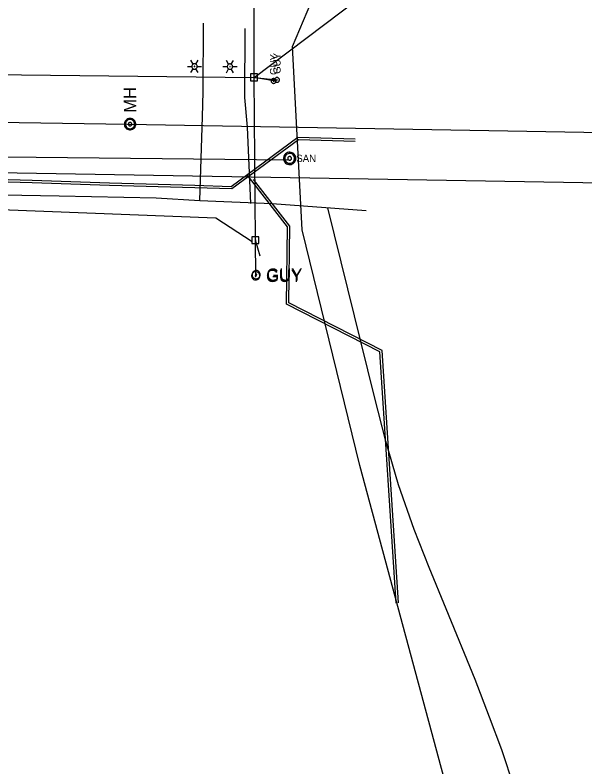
# Model space of a CAD drawing. Extents: x 596028 to 606371, y 330010 to 403088.
# Drawn here: x 604142 to 604446.4, y 337694 to 338096 of the extents above; entities that cross this region are included whole.
import ezdxf

# ---------------------------------------------------------------- set-up
doc = ezdxf.new("R2010")
doc.units = 0
for name, color, linetype in [('E_LTG', 7, 'Continuous'), ('E_UTL_EGuyWire', 7, 'Continuous'), ('E_UTL_EPowerPole', 7, 'Continuous'), ('E_UTL_FO_UG_QWEST', 7, 'Continuous'), ('E_UTL_G_UG', 7, 'Continuous'), ('E_UTL_Overhead', 7, 'Continuous'), ('E_UTL_SAN', 7, 'Continuous'), ('E_UTL_SAN_MH', 7, 'Continuous'), ('E_UTL_SAN_UG', 7, 'Continuous'), ('E_UTL_SAN_UG_MMSD', 7, 'Continuous'), ('E_UTL_T_UG', 7, 'Continuous')]:
    doc.layers.add(name, color=color, linetype=linetype)

# ---------------------------------------------------------------- blocks, each defined once
blk = doc.blocks.new('ACAD_PROXY_ENTITY_22')
at = {"layer": 'E_UTL_EGuyWire'}
for points in [[(1843181.2, 1030365.9), (1843181, 1030367.2), (1843180.7, 1030368.4), (1843180.1, 1030369.6), (1843179.3, 1030370.6), (1843178.3, 1030371.4), (1843177.2, 1030372), (1843176, 1030372.5), (1843174.8, 1030372.6), (1843173.5, 1030372.6), (1843172.3, 1030372.3), (1843171.1, 1030371.8), (1843170.1, 1030371), (1843169.2, 1030370.1), (1843168.5, 1030369), (1843168, 1030367.8), (1843167.8, 1030366.6), (1843167.8, 1030365.3), (1843168, 1030364.1), (1843168.5, 1030362.9), (1843169.2, 1030361.8), (1843170.1, 1030360.9), (1843171.1, 1030360.1), (1843172.3, 1030359.6), (1843173.5, 1030359.3), (1843174.8, 1030359.2), (1843176, 1030359.4), (1843177.2, 1030359.8), (1843178.3, 1030360.5), (1843179.3, 1030361.3), (1843180.1, 1030362.3), (1843180.7, 1030363.5), (1843181, 1030364.7), (1843181.2, 1030365.9)], [(1843175.3, 1030365.9), (1843175.3, 1030366.1), (1843175.2, 1030366.3), (1843175.2, 1030366.4), (1843175.1, 1030366.5), (1843174.9, 1030366.6), (1843174.8, 1030366.7), (1843174.7, 1030366.8), (1843174.5, 1030366.8), (1843174.3, 1030366.8), (1843174.2, 1030366.7), (1843174, 1030366.7), (1843173.9, 1030366.6), (1843173.8, 1030366.5), (1843173.7, 1030366.3), (1843173.7, 1030366.2), (1843173.6, 1030366), (1843173.6, 1030365.9), (1843173.7, 1030365.7), (1843173.7, 1030365.6), (1843173.8, 1030365.4), (1843173.9, 1030365.3), (1843174, 1030365.2), (1843174.2, 1030365.2), (1843174.3, 1030365.1), (1843174.5, 1030365.1), (1843174.7, 1030365.1), (1843174.8, 1030365.2), (1843174.9, 1030365.3), (1843175.1, 1030365.4), (1843175.2, 1030365.5), (1843175.2, 1030365.6), (1843175.3, 1030365.8), (1843175.3, 1030365.9)]]:
    blk.add_lwpolyline(points, dxfattribs=at)
blk.add_text('GUY', height=20.12, dxfattribs=at).set_placement((1843191.2, 1030355.9))
blk = doc.blocks.new('ACAD_PROXY_ENTITY_20')
at = {"layer": 'E_UTL_SAN'}
for points in [[(1843060.2, 1030211.2), (1843061.3, 1030212.6), (1843062.2, 1030214.1), (1843062.7, 1030215.8), (1843062.9, 1030217.6), (1843062.8, 1030219.4), (1843062.4, 1030221.1), (1843061.6, 1030222.7), (1843060.5, 1030224.1), (1843059.2, 1030225.3), (1843057.7, 1030226.2), (1843056, 1030226.8), (1843054.3, 1030227.1), (1843052.5, 1030227.1), (1843050.8, 1030226.7), (1843049.2, 1030226), (1843047.7, 1030225), (1843046.5, 1030223.7), (1843045.5, 1030222.3), (1843044.8, 1030220.6), (1843044.4, 1030218.9), (1843044.3, 1030217.1), (1843044.6, 1030215.4), (1843045.3, 1030213.7), (1843046.2, 1030212.2), (1843047.4, 1030210.9), (1843048.8, 1030209.9), (1843050.4, 1030209.1), (1843052.1, 1030208.6), (1843053.9, 1030208.5), (1843055.6, 1030208.7), (1843057.3, 1030209.3), (1843058.9, 1030210.1), (1843060.2, 1030211.2)], [(1843058.9, 1030212.5), (1843059.8, 1030213.6), (1843060.5, 1030214.9), (1843060.9, 1030216.2), (1843061.1, 1030217.6), (1843061, 1030219), (1843060.6, 1030220.4), (1843060, 1030221.7), (1843059.1, 1030222.8), (1843058.1, 1030223.8), (1843056.9, 1030224.5), (1843055.6, 1030225), (1843054.2, 1030225.2), (1843052.8, 1030225.2), (1843051.4, 1030224.9), (1843050.1, 1030224.4), (1843048.9, 1030223.6), (1843047.9, 1030222.6), (1843047.1, 1030221.4), (1843046.5, 1030220.1), (1843046.2, 1030218.7), (1843046.2, 1030217.3), (1843046.4, 1030215.9), (1843046.9, 1030214.6), (1843047.7, 1030213.3), (1843048.6, 1030212.3), (1843049.8, 1030211.5), (1843051, 1030210.8), (1843052.4, 1030210.5), (1843053.8, 1030210.4), (1843055.2, 1030210.5), (1843056.6, 1030211), (1843057.8, 1030211.6), (1843058.9, 1030212.5)], [(1843055.6, 1030215.8), (1843056, 1030216.2), (1843056.2, 1030216.7), (1843056.4, 1030217.2), (1843056.4, 1030217.7), (1843056.4, 1030218.3), (1843056.3, 1030218.8), (1843056, 1030219.3), (1843055.7, 1030219.7), (1843055.3, 1030220), (1843054.9, 1030220.3), (1843054.4, 1030220.5), (1843053.8, 1030220.6), (1843053.3, 1030220.6), (1843052.8, 1030220.5), (1843052.3, 1030220.3), (1843051.9, 1030220), (1843051.5, 1030219.6), (1843051.2, 1030219.2), (1843051, 1030218.7), (1843050.9, 1030218.1), (1843050.8, 1030217.6), (1843050.9, 1030217.1), (1843051.1, 1030216.6), (1843051.4, 1030216.1), (1843051.8, 1030215.7), (1843052.2, 1030215.4), (1843052.7, 1030215.2), (1843053.2, 1030215.1), (1843053.7, 1030215), (1843054.2, 1030215.1), (1843054.7, 1030215.2), (1843055.2, 1030215.5), (1843055.6, 1030215.8)]]:
    blk.add_lwpolyline(points, dxfattribs=at)
blk.add_text('MH', height=20.12, rotation=315, dxfattribs=at).set_placement((1843059.7, 1030197.5))

msp = doc.modelspace()

# ---------------------------------------------------------------- linework, layer by layer
at = {"layer": 'E_LTG'}
for points in [[(604237.1, 338069.72), (604235.91, 338071.78)], [(604238.53, 338069.72), (604239.72, 338071.78)], [(604256.03, 338069.63), (604254.84, 338071.7)], [(604257.46, 338069.63), (604258.65, 338071.7)], [(604234, 338068.48), (604236.38, 338068.48)], [(604235.91, 338065.18), (604237.1, 338067.25)], [(604239.24, 338068.48), (604239.22, 338068.75), (604239.14, 338069.01), (604239.01, 338069.26), (604238.85, 338069.47), (604238.64, 338069.65), (604238.41, 338069.78), (604238.15, 338069.87), (604237.88, 338069.91), (604237.61, 338069.9), (604237.34, 338069.83), (604237.1, 338069.72), (604236.88, 338069.56), (604236.69, 338069.37), (604236.54, 338069.14), (604236.44, 338068.89), (604236.39, 338068.62), (604236.39, 338068.35), (604236.44, 338068.08), (604236.54, 338067.83), (604236.69, 338067.6), (604236.88, 338067.4), (604237.1, 338067.25), (604237.34, 338067.13), (604237.61, 338067.07), (604237.88, 338067.06), (604238.15, 338067.09), (604238.41, 338067.18), (604238.64, 338067.32), (604238.85, 338067.5), (604239.01, 338067.71), (604239.14, 338067.95), (604239.22, 338068.21), (604239.24, 338068.48)], [(604239.24, 338068.48), (604239.22, 338068.75), (604239.14, 338069.01), (604239.01, 338069.26), (604238.85, 338069.47), (604238.64, 338069.65), (604238.41, 338069.78), (604238.15, 338069.87), (604237.88, 338069.91), (604237.61, 338069.9), (604237.34, 338069.83), (604237.1, 338069.72), (604236.88, 338069.56), (604236.69, 338069.37), (604236.54, 338069.14), (604236.44, 338068.89), (604236.39, 338068.62), (604236.39, 338068.35), (604236.44, 338068.08), (604236.54, 338067.83), (604236.69, 338067.6), (604236.88, 338067.4), (604237.1, 338067.25), (604237.34, 338067.13), (604237.61, 338067.07), (604237.88, 338067.06), (604238.15, 338067.09), (604238.41, 338067.18), (604238.64, 338067.32), (604238.85, 338067.5), (604239.01, 338067.71), (604239.14, 338067.95), (604239.22, 338068.21), (604239.24, 338068.48)], [(604239.24, 338068.48), (604239.22, 338068.75), (604239.14, 338069.01), (604239.01, 338069.26), (604238.85, 338069.47), (604238.64, 338069.65), (604238.41, 338069.78), (604238.15, 338069.87), (604237.88, 338069.91), (604237.61, 338069.9), (604237.34, 338069.83), (604237.1, 338069.72), (604236.88, 338069.56), (604236.69, 338069.37), (604236.54, 338069.14), (604236.44, 338068.89), (604236.39, 338068.62), (604236.39, 338068.35), (604236.44, 338068.08), (604236.54, 338067.83), (604236.69, 338067.6), (604236.88, 338067.4), (604237.1, 338067.25), (604237.34, 338067.13), (604237.61, 338067.07), (604237.88, 338067.06), (604238.15, 338067.09), (604238.41, 338067.18), (604238.64, 338067.32), (604238.85, 338067.5), (604239.01, 338067.71), (604239.14, 338067.95), (604239.22, 338068.21), (604239.24, 338068.48)], [(604237.93, 338068.48), (604237.93, 338068.51), (604237.92, 338068.53), (604237.91, 338068.55), (604237.9, 338068.57), (604237.88, 338068.58), (604237.86, 338068.59), (604237.84, 338068.6), (604237.82, 338068.6), (604237.8, 338068.6), (604237.77, 338068.6), (604237.75, 338068.59), (604237.73, 338068.57), (604237.72, 338068.56), (604237.71, 338068.54), (604237.7, 338068.52), (604237.69, 338068.49), (604237.69, 338068.47), (604237.7, 338068.45), (604237.71, 338068.43), (604237.72, 338068.41), (604237.73, 338068.39), (604237.75, 338068.38), (604237.77, 338068.37), (604237.8, 338068.37), (604237.82, 338068.36), (604237.84, 338068.37), (604237.86, 338068.37), (604237.88, 338068.39), (604237.9, 338068.4), (604237.91, 338068.42), (604237.92, 338068.44), (604237.93, 338068.46), (604237.93, 338068.48)], [(604239.72, 338065.18), (604238.53, 338067.25)], [(604239.24, 338068.48), (604241.62, 338068.48)], [(604252.93, 338068.4), (604255.31, 338068.4)], [(604254.84, 338065.1), (604256.03, 338067.16)], [(604258.17, 338068.4), (604258.15, 338068.67), (604258.07, 338068.93), (604257.95, 338069.17), (604257.78, 338069.38), (604257.57, 338069.56), (604257.34, 338069.7), (604257.08, 338069.78), (604256.81, 338069.82), (604256.54, 338069.81), (604256.28, 338069.75), (604256.03, 338069.63), (604255.81, 338069.48), (604255.62, 338069.28), (604255.47, 338069.05), (604255.37, 338068.8), (604255.32, 338068.53), (604255.32, 338068.26), (604255.37, 338067.99), (604255.47, 338067.74), (604255.62, 338067.51), (604255.81, 338067.32), (604256.03, 338067.16), (604256.28, 338067.05), (604256.54, 338066.98), (604256.81, 338066.97), (604257.08, 338067.01), (604257.34, 338067.1), (604257.57, 338067.23), (604257.78, 338067.41), (604257.95, 338067.62), (604258.07, 338067.86), (604258.15, 338068.13), (604258.17, 338068.4)], [(604258.17, 338068.4), (604258.15, 338068.67), (604258.07, 338068.93), (604257.95, 338069.17), (604257.78, 338069.38), (604257.57, 338069.56), (604257.34, 338069.7), (604257.08, 338069.78), (604256.81, 338069.82), (604256.54, 338069.81), (604256.28, 338069.75), (604256.03, 338069.63), (604255.81, 338069.48), (604255.62, 338069.28), (604255.47, 338069.05), (604255.37, 338068.8), (604255.32, 338068.53), (604255.32, 338068.26), (604255.37, 338067.99), (604255.47, 338067.74), (604255.62, 338067.51), (604255.81, 338067.32), (604256.03, 338067.16), (604256.28, 338067.05), (604256.54, 338066.98), (604256.81, 338066.97), (604257.08, 338067.01), (604257.34, 338067.1), (604257.57, 338067.23), (604257.78, 338067.41), (604257.95, 338067.62), (604258.07, 338067.86), (604258.15, 338068.13), (604258.17, 338068.4)], [(604258.17, 338068.4), (604258.15, 338068.67), (604258.07, 338068.93), (604257.95, 338069.17), (604257.78, 338069.38), (604257.57, 338069.56), (604257.34, 338069.7), (604257.08, 338069.78), (604256.81, 338069.82), (604256.54, 338069.81), (604256.28, 338069.75), (604256.03, 338069.63), (604255.81, 338069.48), (604255.62, 338069.28), (604255.47, 338069.05), (604255.37, 338068.8), (604255.32, 338068.53), (604255.32, 338068.26), (604255.37, 338067.99), (604255.47, 338067.74), (604255.62, 338067.51), (604255.81, 338067.32), (604256.03, 338067.16), (604256.28, 338067.05), (604256.54, 338066.98), (604256.81, 338066.97), (604257.08, 338067.01), (604257.34, 338067.1), (604257.57, 338067.23), (604257.78, 338067.41), (604257.95, 338067.62), (604258.07, 338067.86), (604258.15, 338068.13), (604258.17, 338068.4)], [(604256.86, 338068.4), (604256.86, 338068.42), (604256.85, 338068.44), (604256.84, 338068.46), (604256.83, 338068.48), (604256.81, 338068.49), (604256.79, 338068.5), (604256.77, 338068.51), (604256.75, 338068.51), (604256.73, 338068.51), (604256.7, 338068.51), (604256.68, 338068.5), (604256.67, 338068.49), (604256.65, 338068.47), (604256.64, 338068.45), (604256.63, 338068.43), (604256.62, 338068.41), (604256.62, 338068.38), (604256.63, 338068.36), (604256.64, 338068.34), (604256.65, 338068.32), (604256.67, 338068.31), (604256.68, 338068.29), (604256.7, 338068.28), (604256.73, 338068.28), (604256.75, 338068.28), (604256.77, 338068.28), (604256.79, 338068.29), (604256.81, 338068.3), (604256.83, 338068.31), (604256.84, 338068.33), (604256.85, 338068.35), (604256.86, 338068.37), (604256.86, 338068.4)], [(604258.65, 338065.1), (604257.46, 338067.16)], [(604258.17, 338068.4), (604260.55, 338068.4)]]:
    msp.add_lwpolyline(points, dxfattribs=at)
at = {"layer": 'E_UTL_EGuyWire'}
for p, q in [((604269.62, 338062.62), (604281.88, 338061.33)), ((604280.06, 338060.74), (604269.62, 338062.62)), ((604270.5, 337956.55), (604270.38, 337975.62))]:
    msp.add_line(p, q, dxfattribs=at)
for points in [[(604280.06, 338062.02), (604279.81, 338062), (604279.58, 338061.93), (604279.36, 338061.82), (604279.17, 338061.66), (604279.01, 338061.48), (604278.89, 338061.27), (604278.81, 338061.04), (604278.78, 338060.8), (604278.79, 338060.55), (604278.84, 338060.32), (604278.95, 338060.09), (604279.09, 338059.9), (604279.26, 338059.73), (604279.47, 338059.6), (604279.7, 338059.5), (604279.94, 338059.46), (604280.18, 338059.46), (604280.42, 338059.5), (604280.65, 338059.6), (604280.85, 338059.73), (604281.03, 338059.9), (604281.17, 338060.09), (604281.27, 338060.32), (604281.33, 338060.55), (604281.34, 338060.8), (604281.3, 338061.04), (604281.22, 338061.27), (604281.1, 338061.48), (604280.94, 338061.66), (604280.75, 338061.82), (604280.53, 338061.93), (604280.3, 338062), (604280.06, 338062.02)], [(604280.06, 338060.9), (604280.03, 338060.89), (604280, 338060.88), (604279.97, 338060.87), (604279.95, 338060.85), (604279.93, 338060.83), (604279.91, 338060.8), (604279.9, 338060.77), (604279.9, 338060.74), (604279.9, 338060.71), (604279.91, 338060.68), (604279.92, 338060.66), (604279.94, 338060.63), (604279.96, 338060.61), (604279.98, 338060.59), (604280.01, 338060.58), (604280.04, 338060.58), (604280.07, 338060.58), (604280.1, 338060.58), (604280.13, 338060.59), (604280.16, 338060.61), (604280.18, 338060.63), (604280.2, 338060.66), (604280.21, 338060.68), (604280.22, 338060.71), (604280.22, 338060.74), (604280.21, 338060.77), (604280.2, 338060.8), (604280.19, 338060.83), (604280.17, 338060.85), (604280.14, 338060.87), (604280.12, 338060.88), (604280.09, 338060.89), (604280.06, 338060.9)], [(604281.88, 338062.61), (604281.64, 338062.59), (604281.4, 338062.52), (604281.18, 338062.4), (604280.99, 338062.25), (604280.83, 338062.07), (604280.71, 338061.86), (604280.63, 338061.63), (604280.6, 338061.39), (604280.61, 338061.14), (604280.67, 338060.91), (604280.77, 338060.68), (604280.91, 338060.48), (604281.08, 338060.32), (604281.29, 338060.18), (604281.52, 338060.09), (604281.76, 338060.05), (604282, 338060.05), (604282.24, 338060.09), (604282.47, 338060.18), (604282.67, 338060.32), (604282.85, 338060.48), (604282.99, 338060.68), (604283.09, 338060.91), (604283.15, 338061.14), (604283.16, 338061.39), (604283.13, 338061.63), (604283.05, 338061.86), (604282.92, 338062.07), (604282.76, 338062.25), (604282.57, 338062.4), (604282.35, 338062.52), (604282.12, 338062.59), (604281.88, 338062.61)], [(604281.88, 338061.49), (604281.85, 338061.48), (604281.82, 338061.47), (604281.79, 338061.46), (604281.77, 338061.44), (604281.75, 338061.42), (604281.73, 338061.39), (604281.72, 338061.36), (604281.72, 338061.33), (604281.72, 338061.3), (604281.73, 338061.27), (604281.74, 338061.24), (604281.76, 338061.22), (604281.78, 338061.2), (604281.8, 338061.18), (604281.83, 338061.17), (604281.86, 338061.17), (604281.89, 338061.17), (604281.92, 338061.17), (604281.95, 338061.18), (604281.98, 338061.2), (604282, 338061.22), (604282.02, 338061.24), (604282.03, 338061.27), (604282.04, 338061.3), (604282.04, 338061.33), (604282.03, 338061.36), (604282.02, 338061.39), (604282.01, 338061.42), (604281.99, 338061.44), (604281.96, 338061.46), (604281.94, 338061.47), (604281.91, 338061.48), (604281.88, 338061.49)]]:
    msp.add_lwpolyline(points, dxfattribs=at)
at = {"layer": 'E_UTL_EPowerPole'}
for points in [[(604269.59, 338064.46), (604269.59, 338067.37)], [(604271.44, 338064.46), (604267.75, 338064.46)], [(604267.75, 338064.46), (604267.75, 338060.77)], [(604271.44, 338060.77), (604271.44, 338064.46)], [(604267.75, 338060.77), (604271.44, 338060.77)], [(604269.86, 338062.62), (604269.86, 338062.66), (604269.85, 338062.71), (604269.83, 338062.75), (604269.8, 338062.78), (604269.76, 338062.81), (604269.72, 338062.83), (604269.68, 338062.85), (604269.64, 338062.86), (604269.59, 338062.85), (604269.55, 338062.84), (604269.51, 338062.82), (604269.47, 338062.8), (604269.44, 338062.76), (604269.41, 338062.73), (604269.4, 338062.68), (604269.39, 338062.64), (604269.39, 338062.59), (604269.4, 338062.55), (604269.41, 338062.51), (604269.44, 338062.47), (604269.47, 338062.44), (604269.51, 338062.41), (604269.55, 338062.39), (604269.59, 338062.38), (604269.64, 338062.38), (604269.68, 338062.39), (604269.72, 338062.4), (604269.76, 338062.42), (604269.8, 338062.45), (604269.83, 338062.49), (604269.85, 338062.53), (604269.86, 338062.57), (604269.86, 338062.62)], [(604270.34, 337977.47), (604270.34, 337980.38)], [(604272.19, 337977.47), (604268.5, 337977.47)], [(604268.5, 337977.47), (604268.5, 337973.78)], [(604270.61, 337975.62), (604270.61, 337975.67), (604270.6, 337975.71), (604270.58, 337975.75), (604270.55, 337975.79), (604270.51, 337975.82), (604270.48, 337975.84), (604270.43, 337975.86), (604270.39, 337975.86), (604270.34, 337975.86), (604270.3, 337975.85), (604270.26, 337975.83), (604270.22, 337975.81), (604270.19, 337975.77), (604270.16, 337975.73), (604270.15, 337975.69), (604270.14, 337975.65), (604270.14, 337975.6), (604270.15, 337975.56), (604270.16, 337975.52), (604270.19, 337975.48), (604270.22, 337975.44), (604270.26, 337975.42), (604270.3, 337975.4), (604270.34, 337975.39), (604270.39, 337975.39), (604270.43, 337975.39), (604270.48, 337975.41), (604270.51, 337975.43), (604270.55, 337975.46), (604270.58, 337975.5), (604270.6, 337975.54), (604270.61, 337975.58), (604270.61, 337975.62)], [(604272.19, 337973.78), (604272.19, 337977.47)], [(604268.5, 337973.78), (604272.19, 337973.78)]]:
    msp.add_lwpolyline(points, dxfattribs=at)
at = {"layer": 'E_UTL_FO_UG_QWEST'}
msp.add_lwpolyline([(604536.2, 337193.87), (604425.7, 337485.61), (604326.17, 337855.13), (604295.26, 337981.17), (604290.11, 338079.1), (604300.01, 338102.28), (604292.13, 338113.02)], dxfattribs=at)
at = {"layer": 'E_UTL_G_UG'}
for p, q in [((604242.46, 338054.9), (604242.58, 338091.7)), ((604264.71, 338051.95), (604264.83, 338088.76)), ((604268.42, 338007.31), (604265.88, 338010.57))]:
    msp.add_line(p, q, dxfattribs=at)
for points in [[(604240.59, 337996.82), (604242.12, 338041.59), (604242.46, 338054.9)], [(604267.87, 337995.31), (604266.13, 338035.96), (604264.71, 338051.95)], [(604036.38, 338007.29), (604094.93, 338008.7), (604105.86, 338008.92), (604151.14, 338007.64), (604192.37, 338006.27), (604238.01, 338005.01), (604257.33, 338004.4), (604292.99, 338030.64), (604323.62, 338029.78)], [(604036.41, 338006.09), (604094.96, 338007.5), (604105.86, 338007.72), (604151.1, 338006.44), (604192.34, 338005.07), (604237.98, 338003.81), (604257.71, 338003.19), (604293.37, 338029.43), (604323.59, 338028.58)], [(604029.73, 338007.09), (604029.74, 338001.83), (604085.34, 338000.71), (604165.59, 337999.27), (604217.37, 337998.29), (604240.59, 337996.82), (604279.37, 337995.16), (604329.48, 337991.52)], [(604268.37, 338007.28), (604265.83, 338010.53)], [(604345.47, 337781.63), (604336.77, 337915.93), (604287.01, 337941.42), (604287.5, 337982.76), (604268.37, 338007.28)], [(604346.71, 337781.71), (604337.97, 337916.72), (604288.27, 337942.18), (604288.75, 337983.18), (604269.36, 338008.05)], [(604438.92, 337565.93), (604432.05, 337594.31), (604425.06, 337623.61), (604420.16, 337643.83), (604414.23, 337664.98), (604408.53, 337683.15), (604401.88, 337703.13), (604395.37, 337720.71), (604387.64, 337740.68), (604372.29, 337778.48), (604363.15, 337800.62), (604355.06, 337820.88), (604346.77, 337844.79), (604339.96, 337868.24), (604333.99, 337891.89), (604309.05, 337993)]]:
    msp.add_lwpolyline(points, dxfattribs=at)
at = {"layer": 'E_UTL_Overhead'}
msp.add_line((604270.38, 337975.62), (604269.62, 338062.62), dxfattribs=at)
for points in [[(604269.62, 338062.62), (604269.81, 338193.31), (604272.87, 338331.43), (604275.7, 338480.23), (604266.9, 338613.74), (604239.6, 338785.61)], [(604103.64, 338065.21), (604129.71, 338064.26), (604269.62, 338062.62), (604344.53, 338119.28), (604560.83, 338082.73), (604641.4, 338068.29), (604696.28, 338059.45), (604715.56, 338054.88), (604786.57, 338054.03), (604829.08, 338053.72), (604872.92, 338052.19), (604977.47, 338050.01), (605123.72, 338048.42), (605215.39, 338038.9)]]:
    msp.add_lwpolyline(points, dxfattribs=at)
at = {"layer": 'E_UTL_SAN_MH'}
for points in [[(604291.91, 338019.37), (604291.85, 338019.99), (604291.68, 338020.59), (604291.39, 338021.15), (604291, 338021.64), (604290.53, 338022.05), (604289.98, 338022.37), (604289.39, 338022.57), (604288.77, 338022.66), (604288.14, 338022.63), (604287.53, 338022.48), (604286.96, 338022.22), (604286.45, 338021.86), (604286.02, 338021.41), (604285.68, 338020.88), (604285.45, 338020.3), (604285.33, 338019.68), (604285.33, 338019.05), (604285.45, 338018.44), (604285.68, 338017.85), (604286.02, 338017.33), (604286.45, 338016.87), (604286.96, 338016.51), (604287.53, 338016.25), (604288.14, 338016.1), (604288.77, 338016.07), (604289.39, 338016.16), (604289.98, 338016.36), (604290.53, 338016.68), (604291, 338017.09), (604291.39, 338017.58), (604291.68, 338018.14), (604291.85, 338018.74), (604291.91, 338019.37)], [(604291.25, 338019.37), (604291.21, 338019.87), (604291.06, 338020.35), (604290.83, 338020.79), (604290.52, 338021.19), (604290.14, 338021.52), (604289.71, 338021.77), (604289.24, 338021.93), (604288.74, 338022), (604288.24, 338021.98), (604287.75, 338021.86), (604287.29, 338021.65), (604286.88, 338021.36), (604286.54, 338021), (604286.27, 338020.58), (604286.08, 338020.11), (604285.99, 338019.62), (604285.99, 338019.11), (604286.08, 338018.62), (604286.27, 338018.16), (604286.54, 338017.73), (604286.88, 338017.37), (604287.29, 338017.08), (604287.75, 338016.87), (604288.24, 338016.75), (604288.74, 338016.73), (604289.24, 338016.8), (604289.71, 338016.96), (604290.14, 338017.22), (604290.52, 338017.54), (604290.83, 338017.94), (604291.06, 338018.38), (604291.21, 338018.87), (604291.25, 338019.37)], [(604289.6, 338019.37), (604289.59, 338019.55), (604289.53, 338019.73), (604289.45, 338019.9), (604289.33, 338020.05), (604289.19, 338020.17), (604289.02, 338020.27), (604288.85, 338020.33), (604288.66, 338020.35), (604288.47, 338020.35), (604288.29, 338020.3), (604288.12, 338020.22), (604287.96, 338020.11), (604287.84, 338019.98), (604287.73, 338019.82), (604287.66, 338019.64), (604287.63, 338019.46), (604287.63, 338019.27), (604287.66, 338019.09), (604287.73, 338018.91), (604287.84, 338018.75), (604287.96, 338018.62), (604288.12, 338018.51), (604288.29, 338018.43), (604288.47, 338018.39), (604288.66, 338018.38), (604288.85, 338018.4), (604289.02, 338018.47), (604289.19, 338018.56), (604289.33, 338018.68), (604289.45, 338018.83), (604289.53, 338019), (604289.59, 338019.18), (604289.6, 338019.37)]]:
    msp.add_lwpolyline(points, dxfattribs=at)
at = {"layer": 'E_UTL_SAN_UG'}
msp.add_lwpolyline([(604102.65, 338020.61), (604287.7, 338018.55)], dxfattribs=at)
at = {"layer": 'E_UTL_SAN_UG_MMSD'}
for p, q in [((603141.66, 338055.73), (604202.07, 338037.6)), ((604202.07, 338037.6), (604640.48, 338030.1)), ((603897.65, 338015.8), (604665.17, 338002.68))]:
    msp.add_line(p, q, dxfattribs=at)
at = {"layer": 'E_UTL_T_UG'}
msp.add_line((604272.88, 337967.08), (604270.38, 337975.62), dxfattribs=at)
msp.add_lwpolyline([(603932.04, 337999.82), (604249.26, 337987.48), (604268.59, 337974.93)], dxfattribs=at)

# ---------------------------------------------------------------- block references
at = {"layer": 'E_UTL_EGuyWire', "xscale": 0.32808333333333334, "yscale": 0.32808333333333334}
for p in [(-444.32, -89.34), (-444.08, -88.69)]:
    msp.add_blockref('ACAD_PROXY_ENTITY_22', p, dxfattribs=at)
at = {"layer": 'E_UTL_SAN_MH', "xscale": 0.32808333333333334, "yscale": 0.3280833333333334, "rotation": 135.1586690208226}
msp.add_blockref('ACAD_PROXY_ENTITY_20', (1271293.13, 151314.55), dxfattribs=at)

# ---------------------------------------------------------------- texts
at = {"layer": 'E_UTL_EGuyWire'}
for p in [(604283.8, 338064.53), (604281.98, 338063.94)]:
    msp.add_text('GUY', height=3.85, rotation=90, dxfattribs=at).set_placement(p)
at = {"layer": 'E_UTL_SAN_MH'}
msp.add_text('SAN', height=3.849, dxfattribs=at).set_placement((604292.18, 338017.42))

doc.saveas('drawing.dxf')
